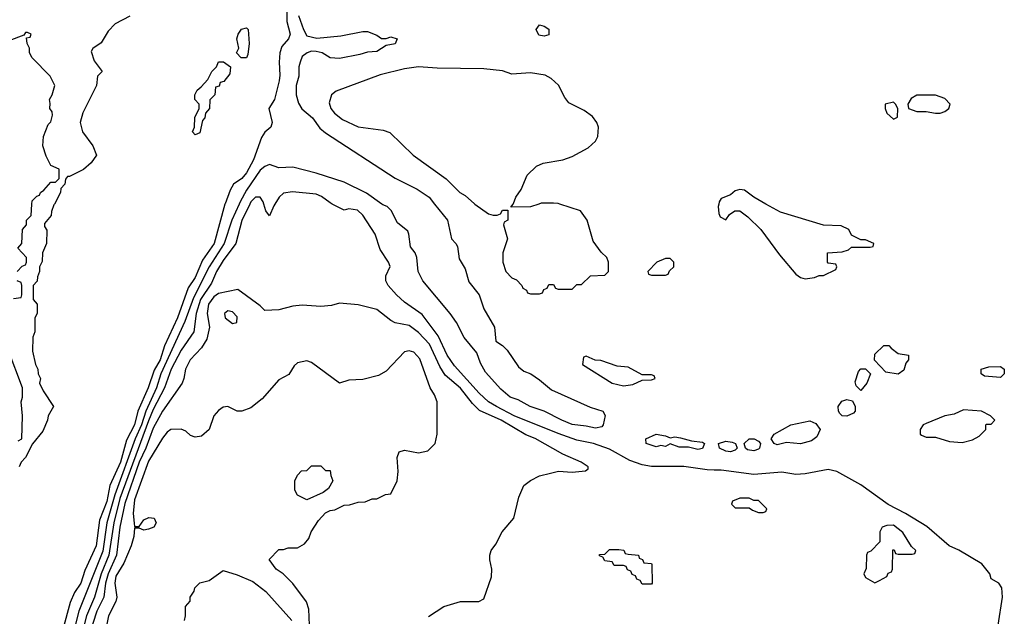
# Model space of a CAD drawing. Header units: inches. Extents: x 2348341 to 2479810, y 460419 to 613669.
# Tile 682 of 721: x 2457016 to 2461246, y 568227 to 570793. Entities that reach past the tile are written whole.
import ezdxf

# ---------------------------------------------------------------- set-up
doc = ezdxf.new("R2010")
doc.units = ezdxf.units.IN
doc.header["$MEASUREMENT"] = 0
for name, color, linetype in [('C4556', 7, 'Continuous'), ('C4557', 7, 'Continuous'), ('C4566', 7, 'Continuous'), ('C4567', 7, 'Continuous')]:
    doc.layers.add(name, color=color, linetype=linetype)

msp = doc.modelspace()

# ---------------------------------------------------------------- linework, layer by layer
at = {"layer": 'C4556', "color": 2}
for points, elevation in [([(2457006, 569710), (2457027.3, 569732.7), (2457042, 569738), (2457046, 569750), (2457046, 569770), (2457008, 569810), (2457026, 569830), (2457028, 569890), (2457046, 569910), (2457046, 569930), (2457066, 569950), (2457069.1, 570000)], 26), ([(2457165.5, 570000), (2457163.6, 569996.4), (2457152.7, 569967.3), (2457152, 569950), (2457123.6, 569916.4), (2457123.6, 569903.6), (2457132.7, 569887.3), (2457132, 569830), (2457114, 569790), (2457112.7, 569752.7), (2457102, 569730), (2457102, 569710), (2457092.7, 569687.3), (2457091.6, 569668.4), (2457074, 569650), (2457074, 569590), (2457092, 569570), (2457092, 569530), (2457082, 569510), (2457082, 569450), (2457072.7, 569427.3), (2457072, 569368), (2457084.7, 569310), (2457094.8, 569290), (2457096, 569270), (2457106, 569250), (2457102, 569230), (2457116.9, 569196.9), (2457162, 569130), (2457138, 569090), (2457136, 569070), (2457115.9, 569024.1), (2457071.1, 568968.9), (2457042, 568910), (2457022, 568890), (2457014, 568870)], 26), ([(2457898.3, 570000), (2457852.4, 569830), (2457801.6, 569758.4), (2457770, 569684.5), (2457740.7, 569639.3), (2457694.4, 569510), (2457638.6, 569390), (2457619.7, 569330), (2457593.8, 569286.1), (2457568.9, 569210), (2457523.6, 569110), (2457510.2, 569050), (2457475.5, 568984.5), (2457449, 568890), (2457403.2, 568790), (2457390, 568720.9), (2457359.1, 568640.9), (2457345.5, 568530), (2457295.6, 568424.4), (2457279.6, 568370), (2457252, 568330), (2457232.8, 568287.2), (2457202.4, 568170)], 30), ([(2457958.8, 570000), (2457928, 569930), (2457894.2, 569830), (2457830.2, 569730), (2457763, 569597), (2457725.1, 569494.9), (2457623, 569270), (2457603.5, 569210), (2457558, 569110), (2457539.2, 569050), (2457512.5, 568990), (2457425, 568750), (2457390.9, 568630), (2457373.1, 568506.9), (2457270.9, 568249.1), (2457250.2, 568170)], 34), ([(2458005.3, 570000), (2457970, 569929.3), (2457945.3, 569830), (2457890, 569757.6), (2457862, 569710), (2457839.8, 569660.2), (2457793.2, 569590), (2457774.7, 569530), (2457764.9, 569450), (2457710, 569371.8), (2457666.4, 569290), (2457638.6, 569210), (2457590, 569116.3), (2457570, 569067.8), (2457446.7, 568733.3), (2457420.5, 568630), (2457399.4, 568490), (2457366.6, 568410), (2457337.2, 568310), (2457303.2, 568230), (2457273, 568110)], 38), ([(2458112.9, 570000), (2458108.1, 569991.9), (2458090, 569949.2), (2458073.2, 569970), (2458065.3, 570000)], 38), ([(2460000, 568856), (2459970, 568856.9), (2459870, 568871.5), (2459730, 568871.6), (2459690, 568878.4), (2459637.1, 568897.1), (2459550, 568945.6), (2459482, 568970), (2459410, 568985.4), (2459330, 569013.7), (2459140.9, 569090), (2459064.5, 569130), (2459029.8, 569149.8), (2458990, 569186.3), (2458883.6, 569303.6), (2458853, 569350), (2458813.8, 569433.8), (2458745.2, 569525.2), (2458670, 569578.4), (2458634.5, 569610), (2458599.5, 569650), (2458589.5, 569670), (2458589.4, 569690.6), (2458608, 569732), (2458601.2, 569750), (2458564.5, 569804.5), (2458543.7, 569870), (2458490, 569952.7), (2458466.8, 569973.2), (2458430, 569979), (2458410, 569974), (2458358.9, 570000)], 38), ([(2458798.8, 570000), (2458854.8, 569930), (2458871.3, 569850), (2458890.6, 569830.6), (2458896.8, 569816.8), (2458904, 569764), (2458930, 569722), (2458946, 569666), (2458990.7, 569610), (2459010.8, 569550), (2459056, 569470), (2459062, 569410), (2459090, 569391.3), (2459110, 569371.3), (2459159.8, 569299.8), (2459182, 569282), (2459212, 569270), (2459250, 569244.7), (2459301.4, 569201.4), (2459467.1, 569127.1), (2459522, 569110), (2459531, 569091), (2459522.8, 569050), (2459517.5, 569042.5), (2459490, 569036.2), (2459450, 569045.6), (2459390, 569052), (2459345.2, 569070), (2459270, 569109.6), (2459209, 569130), (2459158.3, 569158.3), (2459124, 569170), (2459083.8, 569203.8), (2459017, 569277), (2458995.6, 569315.6), (2458980.2, 569360.2), (2458925.4, 569425.4), (2458892.3, 569490), (2458866, 569530), (2458748.7, 569670), (2458728, 569710), (2458722, 569770), (2458715.3, 569790), (2458695.5, 569815.5), (2458688.7, 569870), (2458683.1, 569883.1), (2458639.6, 569919.6), (2458612.5, 569972.5), (2458595.3, 569990), (2458576.5, 569996.5), (2458571.7, 570000)], 34), ([(2458971.4, 570000), (2459030, 569958), (2459050, 569952), (2459067.3, 569952.7), (2459082, 569958), (2459090, 569974), (2459114, 569974), (2459114, 569930), (2459098, 569922), (2459094, 569910), (2459111.3, 569850), (2459092, 569790), (2459092, 569750), (2459104.7, 569710), (2459130, 569682), (2459150, 569674), (2459174, 569650), (2459178, 569638), (2459194, 569630), (2459198, 569618), (2459210, 569614), (2459250, 569614), (2459262, 569618), (2459267.3, 569632.7), (2459282, 569638), (2459290, 569654), (2459310, 569654), (2459318, 569638), (2459330, 569634), (2459390, 569634), (2459410, 569654), (2459430, 569654), (2459468.4, 569691.6), (2459530, 569694), (2459546, 569710), (2459546, 569750), (2459538, 569770), (2459513.6, 569793.6), (2459480.2, 569840.2), (2459454, 569930), (2459426, 569970), (2459336, 570000)], 38), ([(2459247.1, 570000), (2459210, 569988), (2459126, 569986), (2459136.5, 570000)], 38), ([(2456990, 569594), (2457022, 569598), (2457026, 569610), (2457026, 569650), (2457022, 569662), (2457006, 569670)], 26), ([(2458772.9, 568227.1), (2458838, 568270), (2458910, 568290.8), (2458988.4, 568291.6), (2459010, 568302), (2459043.1, 568396.9), (2459044, 568430), (2459035.3, 568470), (2459035.3, 568490), (2459042, 568510), (2459062, 568538), (2459089, 568590), (2459139, 568650), (2459160.2, 568739.8), (2459182, 568790), (2459210, 568811.3), (2459249.3, 568830.7), (2459296.5, 568843.5), (2459330.9, 568850.9), (2459390, 568846.8), (2459447.3, 568852.7), (2459458, 568862), (2459458, 568870), (2459428, 568890), (2459350, 568925.2), (2459230, 568991.6), (2459190, 569007.6), (2459084.5, 569070), (2458991.9, 569111.9), (2458962, 569142), (2458910, 569207.8), (2458843.5, 569263.5), (2458821, 569301), (2458776.9, 569396.9), (2458730, 569447.3), (2458690, 569477), (2458629.6, 569489.6), (2458610, 569499.3), (2458550, 569546.6), (2458470, 569566), (2458390, 569573.2), (2458356.3, 569563.7), (2458310, 569559.5), (2458230, 569565.2), (2458190, 569561.2), (2458130, 569545.2), (2458070, 569542), (2458050, 569562), (2457953.2, 569633.2), (2457870, 569615.1), (2457850, 569601.3), (2457826.9, 569570), (2457821.5, 569530), (2457832, 569470), (2457820.9, 569419.1), (2457797.8, 569382.3), (2457748.4, 569330), (2457728.4, 569290), (2457722, 569250), (2457714, 569230), (2457630.4, 569110), (2457590, 569036.2), (2457558.4, 568950), (2457530, 568889.6), (2457467.5, 568712.5), (2457447.1, 568610), (2457432.1, 568490), (2457395.8, 568410), (2457385.4, 568370), (2457377.6, 568310), (2457348.2, 568250), (2457282.9, 568050)], 42), ([(2457010, 568982), (2457026, 568990), (2457028, 569090), (2457022, 569150), (2457028.7, 569170), (2457028.7, 569210), (2456967.3, 569372.7)], 26), ([(2458262, 568190), (2458258, 568258), (2458248.7, 568290), (2458189.1, 568369.1), (2458148, 568410), (2458118, 568430), (2458088.4, 568471.6), (2458130, 568514), (2458150, 568514), (2458170, 568522), (2458210, 568522), (2458240.4, 568539.6), (2458258, 568562), (2458268.7, 568590), (2458300.2, 568639.8), (2458330, 568672), (2458350, 568682), (2458370, 568684.7), (2458410, 568704.7), (2458433.6, 568706.4), (2458470, 568718), (2458500.4, 568719.6), (2458530, 568732), (2458550, 568732), (2458588.4, 568751.6), (2458610, 568754), (2458638, 568810), (2458642, 568850), (2458638, 568910), (2458646, 568934), (2458670, 568942), (2458730, 568930.8), (2458770, 568938.8), (2458801.2, 568970), (2458809.4, 569010), (2458809.3, 569150), (2458798.9, 569178.9), (2458779.3, 569210), (2458734.9, 569334.9), (2458710, 569362.7), (2458690, 569369.2), (2458670, 569364), (2458590, 569281.2), (2458557.1, 569262.9), (2458490, 569245.2), (2458430, 569242), (2458390, 569229.2), (2458270, 569319), (2458250, 569325.2), (2458210, 569317.2), (2458195.5, 569304.5), (2458172.4, 569267.6), (2458130, 569243.7), (2458058, 569162), (2458010, 569123.7), (2457970, 569109.2), (2457950, 569109), (2457910, 569129.2), (2457890, 569126), (2457870, 569112.3), (2457850.7, 569090), (2457831, 569030), (2457797.5, 569002.5), (2457770, 568997.2), (2457750, 569005.2), (2457730, 569024), (2457710, 569032.7), (2457666, 569030), (2457650, 569019.3), (2457630, 568993.2), (2457570, 568894), (2457510, 568728.7), (2457504.4, 568670), (2457507.7, 568627.7), (2457510, 568614), (2457530, 568614), (2457550, 568642), (2457571.6, 568651.6), (2457594, 568650), (2457602, 568630), (2457592, 568610), (2457570, 568602), (2457550, 568598), (2457530, 568606), (2457510, 568606), (2457506, 568570), (2457494.8, 568530), (2457464.1, 568455.9), (2457430, 568399.3), (2457425.3, 568370), (2457433.4, 568310), (2457428.7, 568291.3), (2457398, 568230), (2457383, 568157)], 46), ([(2457724, 568210), (2457728.7, 568230), (2457728, 568270), (2457748, 568292), (2457748.7, 568310), (2457765.2, 568334.8), (2457769.2, 568350), (2457790, 568371.3), (2457830, 568381), (2457890, 568424.7), (2457950, 568406), (2458017.3, 568377.3), (2458073.4, 568333.4), (2458184.7, 568210)], 46)]:
    msp.add_lwpolyline(points, dxfattribs=dict(at, elevation=elevation))
for points, elevation in [([(2459810, 569766), (2459790, 569766), (2459754, 569750), (2459714, 569710), (2459718, 569698), (2459730, 569694), (2459790, 569694), (2459802, 569698), (2459807.3, 569712.7), (2459826, 569730), (2459826, 569750)], 38), ([(2457910, 569541.2), (2457896, 569530), (2457898.8, 569510), (2457930, 569486), (2457948.7, 569491.3), (2457950, 569515.3), (2457930, 569536)], 46), ([(2459450, 569346), (2459438, 569342), (2459434, 569310), (2459562, 569230), (2459610, 569218.8), (2459650, 569224.7), (2459690, 569242), (2459730, 569244.7), (2459746, 569250), (2459742, 569262), (2459730, 569266), (2459690, 569266), (2459630, 569299), (2459583.1, 569303.1), (2459512.7, 569327.3), (2459488, 569328)], 38), ([(2459810, 568994.8), (2459830, 568998.8), (2459855.3, 568995.3), (2459902, 568982), (2459950, 568976), (2459958, 568970), (2459950, 568949.2), (2459930, 568945.2), (2459890, 568955.3), (2459850, 568955.3), (2459810, 568968.7), (2459790, 568957.2), (2459770, 568961.2), (2459750, 568956), (2459708, 568970), (2459706, 568990), (2459750, 569010.7), (2459790, 569004)], 34), ([(2458330, 568854), (2458350, 568854), (2458352.7, 568832.7), (2458362, 568810), (2458343.6, 568776.4), (2458319.6, 568760.4), (2458250, 568728), (2458210, 568748), (2458198, 568770), (2458198, 568810), (2458210, 568834), (2458227.3, 568852.7), (2458250, 568854), (2458270, 568874), (2458310, 568874)], 46), ([(2459690, 568366), (2459682, 568382), (2459667.3, 568387.3), (2459662, 568402), (2459647.3, 568407.3), (2459642, 568422), (2459627.3, 568427.3), (2459622, 568442), (2459610, 568446), (2459570, 568446), (2459562, 568462), (2459530, 568466), (2459522, 568482), (2459507.3, 568487.3), (2459507.3, 568492.7), (2459530, 568494), (2459550, 568514), (2459590, 568514), (2459611.6, 568511.6), (2459618, 568498), (2459630, 568494), (2459674, 568490), (2459678, 568478), (2459692, 568472), (2459698, 568458), (2459730, 568454), (2459732, 568450), (2459734, 568370), (2459730, 568366)], 38)]:
    msp.add_lwpolyline(points, close=True, dxfattribs=dict(at, elevation=elevation))
at = {"layer": 'C4557', "color": 2}
for points, elevation in [([(2458164.2, 570830), (2458164.4, 570784.4), (2458177.6, 570730), (2458170.4, 570710), (2458142.2, 570677.8), (2458133.7, 570650), (2458130.4, 570610.4), (2458134.2, 570554.2), (2458130.4, 570530), (2458110.3, 570449.7), (2458087.3, 570410), (2458101.6, 570350), (2458095.5, 570330), (2458070, 570309.3), (2458054.4, 570285.6), (2458020.3, 570190), (2457990, 570134.5), (2457970, 570109.6), (2457935.2, 570084.8), (2457921.1, 570058.9), (2457898.7, 570001.3), (2457898.3, 570000)], 30), ([(2457490, 570808), (2457426, 570774), (2457396.9, 570743.1), (2457366.4, 570693.6), (2457330.8, 570669.2), (2457324, 570656), (2457336.3, 570616.3), (2457371.3, 570570), (2457351, 570549), (2457346, 570510), (2457288, 570392), (2457276.3, 570350), (2457286.8, 570310), (2457331, 570250), (2457346, 570210), (2457322.8, 570177.2), (2457290.9, 570149.1), (2457230, 570118), (2457222, 570118), (2457212.7, 570107.3), (2457210, 570086), (2457192.7, 570067.3), (2457192, 570050), (2457165.5, 570000)], 26), ([(2458214.4, 570810), (2458235.5, 570750), (2458250, 570722.8), (2458293, 570713), (2458396.6, 570723.4), (2458490, 570742), (2458510, 570742), (2458550, 570726), (2458570, 570711.3), (2458590, 570711.3), (2458610, 570718.8), (2458638, 570710), (2458630, 570689), (2458590, 570682), (2458550, 570656), (2458510, 570653.2), (2458477.5, 570642.5), (2458390, 570625.2), (2458350, 570629.2), (2458315.3, 570650), (2458290, 570656), (2458270, 570657.2), (2458250.6, 570649.4), (2458230, 570634), (2458220.5, 570610), (2458215.5, 570590), (2458215.5, 570550), (2458204.4, 570510), (2458204.4, 570470), (2458213.8, 570433.8), (2458228.7, 570408.7), (2458274, 570370), (2458306, 570326), (2458330, 570306), (2458630, 570111), (2458723.4, 570063.4), (2458774.8, 570030), (2458798.8, 570000)], 34), ([(2457069.1, 570000), (2457070, 570014), (2457090, 570034), (2457102, 570038), (2457106, 570050), (2457120.4, 570059.6), (2457150, 570094), (2457170, 570094), (2457186, 570110), (2457186, 570150), (2457150, 570166), (2457130, 570206), (2457115.3, 570250), (2457118, 570290), (2457138, 570342), (2457150, 570354), (2457158, 570382), (2457156.5, 570396.5), (2457146, 570410), (2457148, 570432), (2457144, 570450), (2457155.3, 570470), (2457168, 570510), (2457148, 570550), (2457070, 570628), (2457058, 570650), (2457058, 570670), (2457048, 570690), (2457046, 570714), (2457062, 570718), (2457066, 570730), (2457050, 570738), (2457042, 570738), (2457034, 570726), (2456970, 570702)], 26), ([(2459136.5, 570000), (2459138, 570002), (2459148, 570030), (2459170, 570062), (2459196.6, 570123.4), (2459236.6, 570163.4), (2459264.4, 570175.6), (2459350, 570190.4), (2459390, 570204.4), (2459458.3, 570241.7), (2459489.2, 570270), (2459499.3, 570290), (2459502.7, 570330), (2459495.1, 570350), (2459476.4, 570376.4), (2459441.4, 570401.5), (2459375.6, 570435.6), (2459357.6, 570457.6), (2459331.1, 570511.1), (2459299.7, 570539.8), (2459274, 570554), (2459210, 570563.6), (2459130, 570558), (2459090, 570572), (2459010, 570581.3), (2458810, 570583.6), (2458730, 570589.6), (2458670, 570581.3), (2458564.8, 570555.2), (2458375.5, 570484.5), (2458356, 570470), (2458345.5, 570434.5), (2458353.4, 570410), (2458368, 570390), (2458403.2, 570363.2), (2458470, 570332.4), (2458578, 570318), (2458606.8, 570306.8), (2458706.8, 570210), (2458848.6, 570108.6), (2458906.8, 570050), (2458930, 570037.3), (2458970, 570001), (2458971.4, 570000)], 38), ([(2458571.7, 570000), (2458506.6, 570046.6), (2458410, 570094), (2458290, 570133.2), (2458190, 570158), (2458130, 570156), (2458090, 570169.3), (2458070, 570162), (2458050, 570145.1), (2457990, 570059.6), (2457963.2, 570010), (2457958.8, 570000)], 34), ([(2458065.3, 570000), (2458062.7, 570010), (2458050, 570029), (2458030, 570029.4), (2458010, 570009.5), (2458005.3, 570000)], 38), ([(2458358.9, 570000), (2458350, 570004.5), (2458312.3, 570032.3), (2458290, 570042.4), (2458188, 570052), (2458150, 570046), (2458130.8, 570030), (2458112.9, 570000)], 38), ([(2459336, 570000), (2459330, 570002), (2459310, 570004), (2459256.9, 570003.1), (2459247.1, 570000)], 38)]:
    msp.add_lwpolyline(points, dxfattribs=dict(at, elevation=elevation))
for points, elevation in [([(2457990, 570628), (2457968.4, 570628.4), (2457948, 570650), (2457958, 570670), (2457949, 570710), (2457955.3, 570730), (2457968.9, 570751.1), (2457990, 570758), (2457998, 570750), (2458002, 570690), (2457996.9, 570643.1)], 26), ([(2459270, 570722), (2459246.6, 570726.6), (2459235.3, 570750), (2459248.9, 570771.1), (2459270, 570764.7), (2459290, 570752), (2459290, 570728)], 34), ([(2457770, 570298), (2457758, 570310), (2457768, 570330), (2457768.7, 570371.3), (2457788, 570410), (2457788, 570430), (2457768.7, 570450), (2457769, 570470), (2457779, 570490), (2457796.5, 570503.5), (2457824, 570536), (2457842, 570570), (2457862, 570590), (2457870, 570612), (2457891.6, 570611.6), (2457922, 570590), (2457919.6, 570560.4), (2457892.7, 570527.3), (2457878, 570522), (2457872.7, 570507.3), (2457858, 570502), (2457854, 570470), (2457832.7, 570447.3), (2457832, 570410), (2457814, 570390), (2457812, 570370), (2457801, 570359), (2457790, 570306)], 26)]:
    msp.add_lwpolyline(points, close=True, dxfattribs=dict(at, elevation=elevation))
at = {"layer": 'C4566', "color": 2, "elevation": 38}
for points in [[(2460019, 570000), (2460017.3, 569990), (2460019.6, 569959.6), (2460025.4, 569945.4), (2460050, 569932), (2460065.6, 569954.4), (2460089.1, 569970.9), (2460110.6, 569970.6), (2460144.5, 569944.5), (2460200.7, 569890), (2460280.9, 569780.9), (2460350, 569698.8), (2460370, 569684), (2460390, 569678.8), (2460430, 569684.7), (2460450, 569692), (2460470, 569692), (2460522, 569718), (2460526, 569730), (2460522, 569742), (2460490, 569746), (2460486, 569750), (2460486, 569790), (2460550, 569794), (2460576.4, 569803.6), (2460590, 569814), (2460670, 569814), (2460682, 569818), (2460686, 569830), (2460650, 569846), (2460630, 569846), (2460590, 569866), (2460578, 569890), (2460545.6, 569905.6), (2460470, 569909.3), (2460284.9, 569964.9), (2460222.1, 570000)], [(2461219, 568190), (2461238, 568310), (2461235.1, 568350), (2461222, 568370), (2461190, 568388.7), (2461183.7, 568410), (2461150, 568452.7), (2461050, 568512), (2461009.2, 568530), (2460912.9, 568612.9), (2460820.9, 568670), (2460747.5, 568707.5), (2460630, 568793.2), (2460526, 568850), (2460490, 568859), (2460390, 568839.6), (2460350, 568837), (2460290, 568847.6), (2460170, 568837.7), (2460030, 568855.1), (2460000, 568856)]]:
    msp.add_lwpolyline(points, dxfattribs=at)
at = {"layer": 'C4566', "color": 2}
for points, elevation in [([(2460790, 569268), (2460736.4, 569276.4), (2460688.7, 569328.7), (2460690, 569354), (2460728.4, 569391.6), (2460750, 569392), (2460759.6, 569379.6), (2460790, 569358), (2460834, 569350), (2460834, 569330), (2460823.6, 569316.4), (2460814, 569286)], 34), ([(2460630, 569198), (2460610, 569218), (2460605.2, 569234.8), (2460620.2, 569279.8), (2460630, 569291.3), (2460650, 569292), (2460671.3, 569270), (2460656, 569230)], 34), ([(2461230, 569254), (2461160.4, 569260.4), (2461146, 569270), (2461146, 569290), (2461180.2, 569299.8), (2461230, 569301), (2461244.7, 569290), (2461246, 569270)], 34), ([(2460570, 569088), (2460550, 569088.7), (2460539.3, 569099.3), (2460533.2, 569110), (2460532.7, 569130), (2460547.5, 569152.5), (2460570, 569159.1), (2460593.7, 569153.7), (2460606, 569130), (2460604.7, 569110), (2460598.8, 569101.2)], 34), ([(2461070, 569114.5), (2461030, 569096), (2460990, 569089.2), (2460910, 569056), (2460898, 569050), (2460884.7, 569030), (2460884.7, 569010), (2460890, 569006), (2460910, 568998), (2460950, 568998), (2461010, 568978.8), (2461064.7, 568975.3), (2461110, 568986.8), (2461138, 569002), (2461166, 569030), (2461166, 569050), (2461170, 569054), (2461190, 569054), (2461206, 569070), (2461186, 569090), (2461148.7, 569108.7)], 38), ([(2460370, 568969.5), (2460310, 568975.1), (2460270, 568965.2), (2460258, 568970), (2460245.2, 568990), (2460258, 569010), (2460329.6, 569050.4), (2460410, 569067.7), (2460436.4, 569056.4), (2460454.8, 569030), (2460440.5, 568999.5), (2460417.6, 568982.4)], 34), ([(2460070, 568934), (2460050, 568937.2), (2460022, 568950), (2460018, 568970), (2460050, 568981), (2460076.8, 568976.8), (2460091.3, 568970), (2460098, 568950), (2460090, 568942)], 34), ([(2460170, 568939.5), (2460143.3, 568943.3), (2460134, 568950), (2460128.7, 568970), (2460149.5, 568990.5), (2460172, 568990), (2460190, 568981), (2460198.8, 568970), (2460194.8, 568950), (2460190, 568946)], 34), ([(2460150, 568735.3), (2460110, 568735.3), (2460078, 568722), (2460074, 568710), (2460090, 568694), (2460150, 568694), (2460163.6, 568683.6), (2460190, 568674), (2460210, 568674), (2460222, 568678), (2460226, 568690), (2460190, 568726), (2460170, 568726)], 42), ([(2460770, 568619.3), (2460742, 568618), (2460722, 568610), (2460712, 568590), (2460712, 568548), (2460672.7, 568507.3), (2460658, 568502), (2460654, 568490), (2460652.7, 568432.7), (2460642, 568410), (2460650, 568394), (2460690, 568372), (2460710, 568382), (2460742, 568398), (2460747.3, 568412.7), (2460762, 568418), (2460766, 568430), (2460767.3, 568512.7), (2460772.7, 568512.7), (2460778, 568498), (2460790, 568494), (2460850, 568494), (2460862, 568498), (2460866, 568510), (2460848, 568528), (2460810, 568588)], 42)]:
    msp.add_lwpolyline(points, close=True, dxfattribs=dict(at, elevation=elevation))
at = {"layer": 'C4567', "color": 2, "elevation": 38}
for points in [[(2460950, 570468.7), (2460870, 570468), (2460846, 570454), (2460832, 570430), (2460834, 570410), (2460870, 570398), (2460910, 570398), (2460950, 570391.3), (2460970, 570391.3), (2460990, 570398), (2461008, 570410), (2461014, 570430), (2460990, 570454)], [(2460770, 570438), (2460734, 570430), (2460734, 570410), (2460742, 570390), (2460770, 570364.7), (2460787.3, 570372.7), (2460788, 570410), (2460778, 570430)]]:
    msp.add_lwpolyline(points, close=True, dxfattribs=at)
msp.add_lwpolyline([(2460222.1, 570000), (2460169.5, 570029.5), (2460130, 570059.3), (2460110, 570062.7), (2460090, 570056), (2460070, 570039), (2460030, 570024), (2460020.7, 570010), (2460019, 570000)], dxfattribs=at)

doc.saveas('drawing.dxf')
